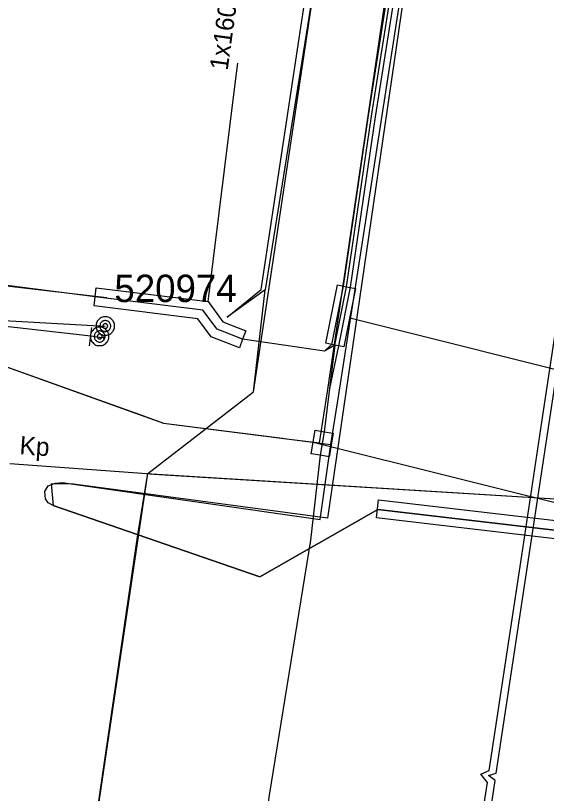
# Model space of a CAD drawing. Extents: x -746464 to -745690, y -1051581 to -1049993.
# Drawn here: x -745857.58 to -745828.53, y -1050660.15 to -1050617.63 of the extents above; entities that cross this region are included whole.
import ezdxf

# ---------------------------------------------------------------- set-up
doc = ezdxf.new("R2010")
doc.units = 0
for name, color, linetype in [('45_Eltodo_popisy', 7, 'Continuous'), ('45_Eltodo_vedeni_NN_zemni', 7, 'Continuous'), ('48_Prazs_plynarenska_STL', 7, 'Continuous'), ('48_Prazs_plynarenska_STL_chranicka', 7, 'Continuous'), ('48_Prazs_plynarenska_STL_popisy', 7, 'Continuous'), ('51_PVaK_vodovod_chranicky_objekty', 7, 'Continuous'), ('51_PVaK_vodovod_overena poloha_rad', 7, 'Continuous'), ('51_PVaK_vodovod_zruseno_neoverena poloha', 7, 'Continuous'), ('55_PREdi_chranicky', 7, 'Continuous'), ('55_PREdi_NN', 7, 'Continuous'), ('55_PREdi_stavby_popisy', 7, 'Continuous'), ('55_PREdi_VN', 7, 'Continuous'), ('55_PREdi_ZRUSENE_elektro', 7, 'Continuous')]:
    doc.layers.add(name, color=color, linetype=linetype)

msp = doc.modelspace()

# ---------------------------------------------------------------- linework, layer by layer
at = {"layer": '45_Eltodo_vedeni_NN_zemni'}
for points in [[(-745831.7, -1050659.16), (-745831.275, -1050659.034), (-745829.504, -1050647.353), (-745825.897, -1050623.565), (-745824.095, -1050611.68), (-745822.505, -1050601.107), (-745820.915, -1050590.535), (-745820.475, -1050587.62), (-745819.105, -1050578.51), (-745817.736, -1050569.399), (-745816.372, -1050562.641), (-745816.73, -1050562.4)], [(-745839.69, -1050712.5), (-745835.695, -1050685.83), (-745832.074, -1050661.654), (-745831.76, -1050659.558), (-745832.113, -1050659.097), (-745831.66, -1050658.902), (-745829.877, -1050647.146), (-745828.716, -1050639.486), (-745828.095, -1050635.39), (-745824.49, -1050611.62)], [(-745869.832, -1050631.038), (-745852.584, -1050633.043)], [(-745846.56, -1050759.99), (-745846.086, -1050759.508), (-745842.69, -1050736.032), (-745839.294, -1050712.559), (-745838.116, -1050704.691), (-745835.317, -1050686.004), (-745831.339, -1050659.449), (-745831.7, -1050659.16)]]:
    msp.add_lwpolyline(points, dxfattribs=at)
at = {"layer": '48_Prazs_plynarenska_STL'}
msp.add_lwpolyline([(-745857.88, -1050642.106), (-745850.41, -1050642.66), (-745850.2, -1050642.68), (-745850, -1050642.69), (-745805.79, -1050645.42), (-745805.6, -1050645.43), (-745805.4, -1050645.45), (-745804.8, -1050645.48), (-745804.805, -1050645.648), (-745812.256, -1050645.155), (-745812.77, -1050649.64)], dxfattribs=at)
at = {"layer": '48_Prazs_plynarenska_STL_chranicka'}
for points in [[(-745850.409, -1050642.66), (-745805.399, -1050645.45)], [(-745849.999, -1050642.69), (-745805.789, -1050645.42)]]:
    msp.add_lwpolyline(points, dxfattribs=at)
at = {"layer": '51_PVaK_vodovod_chranicky_objekty'}
msp.add_line((-745853.521, -1050635.68), (-745853.408, -1050634.68), dxfattribs=at)
for points in [[(-745852.165, -1050634.6), (-745852.165, -1050634.554), (-745852.165, -1050634.494), (-745852.18, -1050634.448), (-745852.195, -1050634.388), (-745852.225, -1050634.342), (-745852.256, -1050634.297), (-745852.286, -1050634.266), (-745852.332, -1050634.221), (-745852.362, -1050634.191), (-745852.407, -1050634.16), (-745852.453, -1050634.13), (-745852.513, -1050634.115), (-745852.559, -1050634.1), (-745852.619, -1050634.1), (-745852.665, -1050634.1), (-745852.725, -1050634.1), (-745852.771, -1050634.1), (-745852.816, -1050634.115), (-745852.877, -1050634.13), (-745852.922, -1050634.16), (-745852.968, -1050634.191), (-745852.998, -1050634.221), (-745853.044, -1050634.266), (-745853.074, -1050634.297), (-745853.104, -1050634.342), (-745853.135, -1050634.388), (-745853.15, -1050634.448), (-745853.165, -1050634.494), (-745853.165, -1050634.554), (-745853.165, -1050634.6), (-745853.165, -1050634.66), (-745853.165, -1050634.706), (-745853.15, -1050634.751), (-745853.135, -1050634.812), (-745853.104, -1050634.857), (-745853.074, -1050634.903), (-745853.044, -1050634.933), (-745852.998, -1050634.978), (-745852.968, -1050635.009), (-745852.922, -1050635.039), (-745852.877, -1050635.069), (-745852.816, -1050635.085), (-745852.771, -1050635.1), (-745852.725, -1050635.1), (-745852.665, -1050635.1), (-745852.619, -1050635.1), (-745852.559, -1050635.1), (-745852.513, -1050635.085), (-745852.453, -1050635.069), (-745852.407, -1050635.039), (-745852.362, -1050635.009), (-745852.332, -1050634.978), (-745852.286, -1050634.933), (-745852.256, -1050634.903), (-745852.225, -1050634.857), (-745852.195, -1050634.812), (-745852.18, -1050634.751), (-745852.165, -1050634.706), (-745852.165, -1050634.66), (-745852.165, -1050634.6)], [(-745852.362, -1050634.6), (-745852.362, -1050634.569), (-745852.377, -1050634.539), (-745852.377, -1050634.509), (-745852.392, -1050634.478), (-745852.407, -1050634.448), (-745852.422, -1050634.418), (-745852.438, -1050634.403), (-745852.468, -1050634.372), (-745852.483, -1050634.357), (-745852.513, -1050634.342), (-745852.544, -1050634.327), (-745852.574, -1050634.312), (-745852.604, -1050634.312), (-745852.635, -1050634.297), (-745852.665, -1050634.297), (-745852.695, -1050634.297), (-745852.725, -1050634.312), (-745852.756, -1050634.312), (-745852.786, -1050634.327), (-745852.816, -1050634.342), (-745852.847, -1050634.357), (-745852.862, -1050634.372), (-745852.892, -1050634.403), (-745852.907, -1050634.418), (-745852.922, -1050634.448), (-745852.938, -1050634.478), (-745852.953, -1050634.509), (-745852.953, -1050634.539), (-745852.968, -1050634.569), (-745852.968, -1050634.6), (-745852.968, -1050634.63), (-745852.953, -1050634.66), (-745852.953, -1050634.691), (-745852.938, -1050634.721), (-745852.922, -1050634.751), (-745852.907, -1050634.782), (-745852.892, -1050634.797), (-745852.862, -1050634.827), (-745852.847, -1050634.842), (-745852.816, -1050634.857), (-745852.786, -1050634.872), (-745852.756, -1050634.888), (-745852.725, -1050634.888), (-745852.695, -1050634.903), (-745852.665, -1050634.903), (-745852.635, -1050634.903), (-745852.604, -1050634.888), (-745852.574, -1050634.888), (-745852.544, -1050634.872), (-745852.513, -1050634.857), (-745852.483, -1050634.842), (-745852.468, -1050634.827), (-745852.438, -1050634.797), (-745852.422, -1050634.782), (-745852.407, -1050634.751), (-745852.392, -1050634.721), (-745852.377, -1050634.691), (-745852.377, -1050634.66), (-745852.362, -1050634.63), (-745852.362, -1050634.6)], [(-745852.475, -1050635.17), (-745852.475, -1050635.124), (-745852.475, -1050635.064), (-745852.49, -1050635.018), (-745852.505, -1050634.958), (-745852.535, -1050634.912), (-745852.566, -1050634.867), (-745852.596, -1050634.836), (-745852.642, -1050634.791), (-745852.672, -1050634.761), (-745852.717, -1050634.73), (-745852.763, -1050634.7), (-745852.823, -1050634.685), (-745852.869, -1050634.67), (-745852.929, -1050634.67), (-745852.975, -1050634.67), (-745853.035, -1050634.67), (-745853.081, -1050634.67), (-745853.126, -1050634.685), (-745853.187, -1050634.7), (-745853.232, -1050634.73), (-745853.278, -1050634.761), (-745853.308, -1050634.791), (-745853.354, -1050634.836), (-745853.384, -1050634.867), (-745853.414, -1050634.912), (-745853.445, -1050634.958), (-745853.46, -1050635.018), (-745853.475, -1050635.064), (-745853.475, -1050635.124), (-745853.475, -1050635.17), (-745853.475, -1050635.23), (-745853.475, -1050635.276), (-745853.46, -1050635.321), (-745853.445, -1050635.382), (-745853.414, -1050635.427), (-745853.384, -1050635.473), (-745853.354, -1050635.503), (-745853.308, -1050635.548), (-745853.278, -1050635.579), (-745853.232, -1050635.609), (-745853.187, -1050635.639), (-745853.126, -1050635.655), (-745853.081, -1050635.67), (-745853.035, -1050635.67), (-745852.975, -1050635.67), (-745852.929, -1050635.67), (-745852.869, -1050635.67), (-745852.823, -1050635.655), (-745852.763, -1050635.639), (-745852.717, -1050635.609), (-745852.672, -1050635.579), (-745852.642, -1050635.548), (-745852.596, -1050635.503), (-745852.566, -1050635.473), (-745852.535, -1050635.427), (-745852.505, -1050635.382), (-745852.49, -1050635.321), (-745852.475, -1050635.276), (-745852.475, -1050635.23), (-745852.475, -1050635.17)], [(-745852.528, -1050634.6), (-745852.528, -1050634.585), (-745852.544, -1050634.569), (-745852.544, -1050634.554), (-745852.544, -1050634.539), (-745852.559, -1050634.539), (-745852.559, -1050634.524), (-745852.574, -1050634.509), (-745852.589, -1050634.494), (-745852.604, -1050634.494), (-745852.604, -1050634.478), (-745852.619, -1050634.478), (-745852.635, -1050634.478), (-745852.65, -1050634.463), (-745852.665, -1050634.463), (-745852.68, -1050634.463), (-745852.695, -1050634.478), (-745852.71, -1050634.478), (-745852.725, -1050634.478), (-745852.725, -1050634.494), (-745852.741, -1050634.494), (-745852.756, -1050634.509), (-745852.771, -1050634.524), (-745852.786, -1050634.539), (-745852.786, -1050634.554), (-745852.786, -1050634.569), (-745852.801, -1050634.585), (-745852.801, -1050634.6), (-745852.801, -1050634.615), (-745852.786, -1050634.63), (-745852.786, -1050634.645), (-745852.786, -1050634.66), (-745852.771, -1050634.675), (-745852.756, -1050634.691), (-745852.741, -1050634.706), (-745852.725, -1050634.721), (-745852.71, -1050634.721), (-745852.695, -1050634.721), (-745852.68, -1050634.736), (-745852.665, -1050634.736), (-745852.65, -1050634.736), (-745852.635, -1050634.721), (-745852.619, -1050634.721), (-745852.604, -1050634.721), (-745852.589, -1050634.706), (-745852.574, -1050634.691), (-745852.559, -1050634.675), (-745852.559, -1050634.66), (-745852.544, -1050634.66), (-745852.544, -1050634.645), (-745852.544, -1050634.63), (-745852.528, -1050634.615), (-745852.528, -1050634.6)], [(-745852.672, -1050635.17), (-745852.672, -1050635.139), (-745852.687, -1050635.109), (-745852.687, -1050635.079), (-745852.702, -1050635.048), (-745852.717, -1050635.018), (-745852.732, -1050634.988), (-745852.748, -1050634.973), (-745852.778, -1050634.942), (-745852.793, -1050634.927), (-745852.823, -1050634.912), (-745852.854, -1050634.897), (-745852.884, -1050634.882), (-745852.914, -1050634.882), (-745852.945, -1050634.867), (-745852.975, -1050634.867), (-745853.005, -1050634.867), (-745853.035, -1050634.882), (-745853.066, -1050634.882), (-745853.096, -1050634.897), (-745853.126, -1050634.912), (-745853.157, -1050634.927), (-745853.172, -1050634.942), (-745853.202, -1050634.973), (-745853.217, -1050634.988), (-745853.232, -1050635.018), (-745853.248, -1050635.048), (-745853.263, -1050635.079), (-745853.263, -1050635.109), (-745853.278, -1050635.139), (-745853.278, -1050635.17), (-745853.278, -1050635.2), (-745853.263, -1050635.23), (-745853.263, -1050635.261), (-745853.248, -1050635.291), (-745853.232, -1050635.321), (-745853.217, -1050635.352), (-745853.202, -1050635.367), (-745853.172, -1050635.397), (-745853.157, -1050635.412), (-745853.126, -1050635.427), (-745853.096, -1050635.442), (-745853.066, -1050635.458), (-745853.035, -1050635.458), (-745853.005, -1050635.473), (-745852.975, -1050635.473), (-745852.945, -1050635.473), (-745852.914, -1050635.458), (-745852.884, -1050635.458), (-745852.854, -1050635.442), (-745852.823, -1050635.427), (-745852.793, -1050635.412), (-745852.778, -1050635.397), (-745852.748, -1050635.367), (-745852.732, -1050635.352), (-745852.717, -1050635.321), (-745852.702, -1050635.291), (-745852.687, -1050635.261), (-745852.687, -1050635.23), (-745852.672, -1050635.2), (-745852.672, -1050635.17)], [(-745852.838, -1050635.17), (-745852.838, -1050635.155), (-745852.854, -1050635.139), (-745852.854, -1050635.124), (-745852.854, -1050635.109), (-745852.869, -1050635.109), (-745852.869, -1050635.094), (-745852.884, -1050635.079), (-745852.899, -1050635.064), (-745852.914, -1050635.064), (-745852.914, -1050635.048), (-745852.929, -1050635.048), (-745852.945, -1050635.048), (-745852.96, -1050635.033), (-745852.975, -1050635.033), (-745852.99, -1050635.033), (-745853.005, -1050635.048), (-745853.02, -1050635.048), (-745853.035, -1050635.048), (-745853.035, -1050635.064), (-745853.051, -1050635.064), (-745853.066, -1050635.079), (-745853.081, -1050635.094), (-745853.096, -1050635.109), (-745853.096, -1050635.124), (-745853.096, -1050635.139), (-745853.111, -1050635.155), (-745853.111, -1050635.17), (-745853.111, -1050635.185), (-745853.096, -1050635.2), (-745853.096, -1050635.215), (-745853.096, -1050635.23), (-745853.081, -1050635.245), (-745853.066, -1050635.261), (-745853.051, -1050635.276), (-745853.035, -1050635.291), (-745853.02, -1050635.291), (-745853.005, -1050635.291), (-745852.99, -1050635.306), (-745852.975, -1050635.306), (-745852.96, -1050635.306), (-745852.945, -1050635.291), (-745852.929, -1050635.291), (-745852.914, -1050635.291), (-745852.899, -1050635.276), (-745852.884, -1050635.261), (-745852.869, -1050635.245), (-745852.869, -1050635.23), (-745852.854, -1050635.23), (-745852.854, -1050635.215), (-745852.854, -1050635.2), (-745852.838, -1050635.185), (-745852.838, -1050635.17)], [(-745852.768, -1050635.176), (-745852.744, -1050635.179), (-745852.756, -1050635.279), (-745852.781, -1050635.276)]]:
    msp.add_lwpolyline(points, dxfattribs=at)
at = {"layer": '51_PVaK_vodovod_overena poloha_rad'}
for p, q in [((-745853.46, -1050635.14), (-745852.99, -1050635.2)), ((-745852.99, -1050635.2), (-745852.75, -1050635.23))]:
    msp.add_line(p, q, dxfattribs=at)
msp.add_lwpolyline([(-746014.36, -1050609.69), (-745980.95, -1050617.57), (-745973.36, -1050619.03), (-745961.92, -1050621.25), (-745930.63, -1050626.01), (-745915.85, -1050627.92), (-745904.76, -1050629.4), (-745861.02, -1050634.28), (-745853.46, -1050635.14)], dxfattribs=at)
at = {"layer": '51_PVaK_vodovod_zruseno_neoverena poloha'}
msp.add_lwpolyline([(-745852.68, -1050634.63), (-745861.154, -1050634.158), (-745904.877, -1050628.988), (-745915.725, -1050627.548), (-745930.855, -1050625.588), (-745955.81, -1050621.59), (-745962.129, -1050620.616), (-745973.33, -1050618.19), (-745981.008, -1050616.706), (-746015.55, -1050609.24)], dxfattribs=at)
at = {"layer": '55_PREdi_chranicky'}
for points in [[(-745845.15, -1050635.32), (-745845.33, -1050635.787), (-745846.867, -1050635.194), (-745847.596, -1050634.2), (-745853.281, -1050633.496), (-745853.22, -1050633), (-745853.159, -1050632.504), (-745847.044, -1050633.26), (-745846.233, -1050634.366), (-745844.97, -1050634.853), (-745845.15, -1050635.32)], [(-745840.1, -1050635.64), (-745840.59, -1050635.542), (-745839.95, -1050632.352), (-745839.46, -1050632.45), (-745838.97, -1050632.548), (-745839.61, -1050635.738), (-745840.1, -1050635.64)], [(-745840.69, -1050640.38), (-745840.197, -1050640.461), (-745840.407, -1050641.741), (-745840.9, -1050641.66), (-745841.393, -1050641.579), (-745841.183, -1050640.299), (-745840.69, -1050640.38)], [(-745837.834, -1050645.087), (-745837.72, -1050644.094), (-745817.714, -1050646.439), (-745817.828, -1050647.432), (-745837.834, -1050645.087)]]:
    msp.add_lwpolyline(points, close=True, dxfattribs=at)
at = {"layer": '55_PREdi_NN'}
for points in [[(-745828.572, -1050563.398), (-745840.5, -1050645.096), (-745854.396, -1050643.244), (-745854.403, -1050643.244)], [(-745840.481, -1050638.067), (-745829.557, -1050564.066)], [(-745840.316, -1050641.071), (-745839.891, -1050638.337), (-745831.464, -1050584.12), (-745829.46, -1050564.78)], [(-745904.462, -1050626.634), (-745885.467, -1050629.102), (-745868.633, -1050631.278), (-745867.096, -1050635.424), (-745859.716, -1050636.248), (-745850.771, -1050639.444), (-745849.486, -1050639.903), (-745843.016, -1050640.727), (-745840.316, -1050641.071)], [(-745868.252, -1050630.228), (-745868.391, -1050631.309), (-745867.096, -1050635.424), (-745859.716, -1050636.248), (-745851.009, -1050639.359), (-745850.758, -1050639.449)], [(-745842.962, -1050640.729), (-745842.887, -1050640.738), (-745840.938, -1050640.985), (-745840.481, -1050638.067)], [(-745850.758, -1050639.449), (-745849.486, -1050639.903), (-745842.962, -1050640.729)], [(-745836.931, -1050817.668), (-745836.324, -1050816.464), (-745830.778, -1050816.886), (-745827.386, -1050759.99), (-745822.137, -1050702.889), (-745815.492, -1050657.507), (-745814.201, -1050647.382), (-745837.743, -1050644.622), (-745844.217, -1050648.308), (-745855.524, -1050644.404), (-745855.787, -1050644.26), (-745855.941, -1050644.04), (-745855.971, -1050643.649), (-745855.783, -1050643.337), (-745855.387, -1050643.182), (-745855.006, -1050643.158), (-745854.396, -1050643.244), (-745840.902, -1050645.172), (-745840.316, -1050641.071)], [(-745854.403, -1050643.244), (-745855.633, -1050643.226), (-745855.524, -1050644.404), (-745844.217, -1050648.308), (-745837.743, -1050644.622), (-745814.201, -1050647.382), (-745818.785, -1050683.329), (-745822.137, -1050702.889), (-745827.386, -1050759.99), (-745831.018, -1050816.98), (-745836.308, -1050816.415), (-745836.441, -1050817.331)]]:
    msp.add_lwpolyline(points, dxfattribs=at)
at = {"layer": '55_PREdi_stavby_popisy'}
for points in [[(-745847.044, -1050633.26), (-745845.545, -1050621.222), (-745845.408, -1050620.231)], [(-745839.29, -1050634.143), (-745825.073, -1050637.7), (-745824.077, -1050637.787)], [(-745841.288, -1050640.939), (-745825.422, -1050644.892), (-745824.426, -1050644.979)]]:
    msp.add_lwpolyline(points, dxfattribs=at)
at = {"layer": '55_PREdi_VN'}
for points in [[(-745829.052, -1050562.777), (-745829.383, -1050564.629), (-745829.369, -1050565.678), (-745830.228, -1050571.48), (-745831.888, -1050581.659), (-745833.477, -1050591.928), (-745834.679, -1050599.057), (-745834.749, -1050600.209), (-745836.638, -1050612.619), (-745838.288, -1050623.1), (-745839.657, -1050632.416), (-745840.296, -1050635.601), (-745840.67, -1050635.98), (-745845.15, -1050635.32), (-745846.55, -1050634.78), (-745847.32, -1050633.73), (-745853.22, -1050633), (-745861.76, -1050631.91), (-745866.56, -1050631.26), (-745873.15, -1050630.63), (-745880.52, -1050629.74), (-745887.65, -1050629.04)], [(-745828.814, -1050563.795), (-745828.96, -1050564.615), (-745828.995, -1050565.741), (-745829.832, -1050571.54), (-745831.492, -1050581.721), (-745833.083, -1050591.992), (-745834.281, -1050599.103), (-745834.351, -1050600.251), (-745836.242, -1050612.681), (-745837.892, -1050623.16), (-745839.263, -1050632.484), (-745839.904, -1050635.679), (-745840.395, -1050638.01), (-745840.69, -1050640.38), (-745840.9, -1050641.66), (-745841.44, -1050646.31), (-745843.69, -1050660.25)], [(-745840.1, -1050635.64), (-745839.46, -1050632.45), (-745838.09, -1050623.13), (-745836.44, -1050612.65), (-745834.55, -1050600.23), (-745834.48, -1050599.08), (-745833.28, -1050591.96), (-745831.69, -1050581.69), (-745830.03, -1050571.51), (-745829.226, -1050565.651), (-745829.191, -1050564.722)], [(-745840.1, -1050635.64), (-745840.67, -1050635.98), (-745845.15, -1050635.32), (-745846.55, -1050634.78), (-745847.32, -1050633.73), (-745853.22, -1050633), (-745861.76, -1050631.91), (-745866.56, -1050631.26), (-745873.15, -1050630.63), (-745880.52, -1050629.74), (-745887.65, -1050629.04)], [(-745840.1, -1050635.64), (-745840.69, -1050640.38), (-745840.9, -1050641.66), (-745841.44, -1050646.31), (-745843.69, -1050660.25), (-745845.38, -1050672.52), (-745847.47, -1050686.08), (-745849.64, -1050700.58), (-745851.98, -1050716.01), (-745854.27, -1050731.54), (-745856.39, -1050745.6), (-745858.35, -1050758.5), (-745860.4, -1050771.86), (-745862.47, -1050785.39)]]:
    msp.add_lwpolyline(points, dxfattribs=at)
at = {"layer": '55_PREdi_ZRUSENE_elektro'}
for points in [[(-745855.096, -1050674.719), (-745850.89, -1050646.004), (-745850.333, -1050642.652), (-745844.55, -1050638.192), (-745835.935, -1050580.806), (-745836.867, -1050576.864), (-745837.114, -1050574.809)], [(-745846.003, -1050634.124), (-745844.135, -1050632.596), (-745836.312, -1050580.948), (-745837.237, -1050577.039), (-745837.535, -1050574.663)], [(-745837.26, -1050576.942), (-745836.149, -1050580.879), (-745840.599, -1050611.93), (-745843.911, -1050632.622)], [(-745879.041, -1050832.177), (-745878.253, -1050827.61), (-745874.863, -1050802.491), (-745870.138, -1050769.586), (-745865.414, -1050736.68), (-745860.553, -1050705.66), (-745855.956, -1050680.259), (-745855.096, -1050674.719), (-745850.681, -1050644.993), (-745850.333, -1050642.652), (-745844.55, -1050638.192), (-745843.911, -1050632.622)], [(-745843.911, -1050632.622), (-745845.991, -1050634.115)]]:
    msp.add_lwpolyline(points, dxfattribs=at)

# ---------------------------------------------------------------- texts
at = {"layer": '45_Eltodo_popisy'}
msp.add_text('520974', height=1.5, dxfattribs=at).set_placement((-745852.167, -1050633.291))
at = {"layer": '48_Prazs_plynarenska_STL_popisy'}
msp.add_text('Kp', height=1, rotation=356, dxfattribs=at).set_placement((-745857.38, -1050641.606))
at = {"layer": '55_PREdi_stavby_popisy'}
msp.add_text('1x160-8.7m HDPE vlnitá', height=1, rotation=82.1621, dxfattribs=at).set_placement((-745845.972, -1050620.659))

doc.saveas('drawing.dxf')
